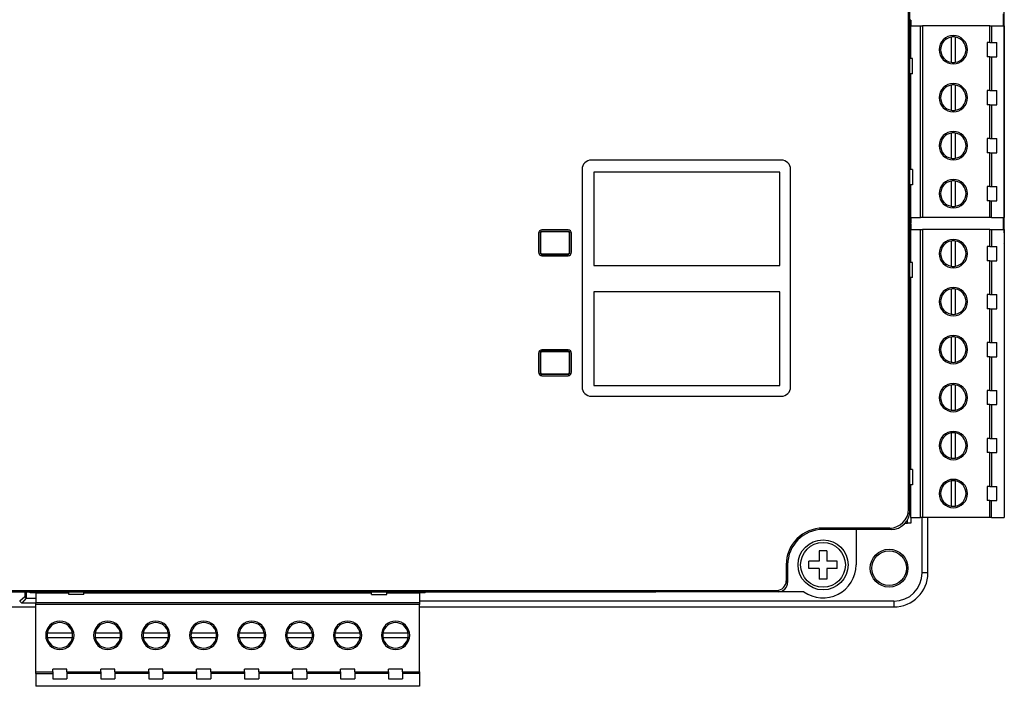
# Model space of a CAD drawing. Header units: millimetres. Extents: x -7023 to 53801, y 9849 to 33561.
# Tile 455 of 537: x 28868 to 28892, y 26540 to 26556. Entities that reach past the tile are written whole.
import ezdxf

# ---------------------------------------------------------------- set-up
doc = ezdxf.new("R2010")
doc.units = ezdxf.units.MM
doc.layers.add('IE_SKD', color=6, linetype='Continuous')

# ---------------------------------------------------------------- blocks, each defined once
blk = doc.blocks.new('Modul kontroli HID X100')
at = {"layer": 'IE_SKD', "linetype": 'Continuous', "lineweight": 25}
for p, q in [((-23988.62, -33305.96), (-23988.62, -33203.45)), ((-23988.47, -33306.11), (-23988.47, -33203.3)), ((-23978.47, -33276.7), (-23978.47, -33232.7)), ((-23978.59, -33253.5), (-23978.59, -33254.77)), ((-23988.37, -33254.17), (-23988.47, -33254.17)), ((-23988.37, -33254.17), (-23988.37, -33254.77)), ((-23988.37, -33258.25), (-23988.37, -33254.77)), ((-23988.37, -33254.77), (-23987.34, -33254.77)), ((-23987.34, -33275.09), (-23987.34, -33254.77)), ((-23987.34, -33254.77), (-23987.15, -33254.77)), ((-23987.15, -33254.77), (-23987.15, -33275.09)), ((-23980, -33254.77), (-23987.15, -33254.77)), ((-23980, -33256.56), (-23980, -33254.77)), ((-23980, -33254.77), (-23979.82, -33254.77)), ((-23979.82, -33254.77), (-23979.82, -33256.56)), ((-23979.82, -33254.77), (-23978.47, -33254.77)), ((-23978.47, -33254.77), (-23978.47, -33275.09)), ((-23988.37, -33256.43), (-23988.47, -33256.43)), ((-23984.1, -33255.98), (-23984.1, -33258.64)), ((-23983.64, -33258.64), (-23983.64, -33255.98)), ((-23980, -33256.56), (-23980.27, -33256.56)), ((-23980.27, -33256.56), (-23980.27, -33258.06)), ((-23980, -33256.56), (-23979.82, -33256.56)), ((-23979.82, -33256.56), (-23979.27, -33256.56)), ((-23979.27, -33258.06), (-23979.27, -33256.56)), ((-23988.37, -33258.18), (-23988.47, -33258.18)), ((-23988.2, -33258.25), (-23988.47, -33258.25)), ((-23988.2, -33259.85), (-23988.2, -33258.25)), ((-23980, -33258.06), (-23980.27, -33258.06)), ((-23980, -33261.64), (-23980, -33258.06)), ((-23980, -33258.06), (-23979.82, -33258.06)), ((-23979.82, -33258.06), (-23979.82, -33261.64)), ((-23979.82, -33258.06), (-23979.27, -33258.06)), ((-23988.2, -33259.85), (-23988.47, -33259.85)), ((-23988.37, -33270.01), (-23988.37, -33259.85)), ((-23988.37, -33261.51), (-23988.47, -33261.51)), ((-23984.1, -33261.06), (-23984.1, -33263.72)), ((-23983.64, -33263.72), (-23983.64, -33261.06)), ((-23980, -33261.64), (-23980.27, -33261.64)), ((-23980.27, -33261.64), (-23980.27, -33263.14)), ((-23980, -33261.64), (-23979.82, -33261.64)), ((-23979.82, -33261.64), (-23979.27, -33261.64)), ((-23979.27, -33263.14), (-23979.27, -33261.64)), ((-23988.37, -33263.26), (-23988.47, -33263.26)), ((-23980, -33263.14), (-23980.27, -33263.14)), ((-23980, -33266.72), (-23980, -33263.14)), ((-23980, -33263.14), (-23979.82, -33263.14)), ((-23979.82, -33263.14), (-23979.82, -33266.72)), ((-23979.82, -33263.14), (-23979.27, -33263.14)), ((-23984.1, -33266.14), (-23984.1, -33268.8)), ((-23983.64, -33268.8), (-23983.64, -33266.14)), ((-23988.37, -33266.59), (-23988.47, -33266.59)), ((-23980, -33266.72), (-23980.27, -33266.72)), ((-23980.27, -33266.72), (-23980.27, -33268.22)), ((-23980, -33266.72), (-23979.82, -33266.72)), ((-23979.82, -33266.72), (-23979.27, -33266.72)), ((-23979.27, -33268.22), (-23979.27, -33266.72)), ((-23980, -33268.22), (-23980.27, -33268.22)), ((-23980, -33271.8), (-23980, -33268.22)), ((-23980, -33268.22), (-23979.82, -33268.22)), ((-23979.82, -33268.22), (-23979.82, -33271.8)), ((-23979.82, -33268.22), (-23979.27, -33268.22)), ((-24002.1, -33269), (-24022.2, -33269)), ((-23988.37, -33268.34), (-23988.47, -33268.34)), ((-24023.2, -33270), (-24023.2, -33293)), ((-24002.24, -33270.26), (-24021.94, -33270.26)), ((-24021.94, -33270.26), (-24021.94, -33280.16)), ((-24002.24, -33280.16), (-24002.24, -33270.26)), ((-24001.1, -33293), (-24001.1, -33270)), ((-23988.2, -33270.01), (-23988.47, -33270.01)), ((-23988.2, -33270.01), (-23988.2, -33271.61)), ((-23984.1, -33271.22), (-23984.1, -33273.88)), ((-23983.64, -33273.88), (-23983.64, -33271.22)), ((-23988.2, -33271.61), (-23988.47, -33271.61)), ((-23988.37, -33271.67), (-23988.47, -33271.67)), ((-23988.37, -33275.09), (-23988.37, -33271.61)), ((-23980, -33271.8), (-23980.27, -33271.8)), ((-23980.27, -33271.8), (-23980.27, -33273.3)), ((-23980, -33271.8), (-23979.82, -33271.8)), ((-23979.82, -33271.8), (-23979.27, -33271.8)), ((-23979.27, -33273.3), (-23979.27, -33271.8)), ((-23988.37, -33273.42), (-23988.47, -33273.42)), ((-23980, -33273.3), (-23980.27, -33273.3)), ((-23980, -33275.09), (-23980, -33273.3)), ((-23980, -33273.3), (-23979.82, -33273.3)), ((-23979.82, -33275.09), (-23979.82, -33273.3)), ((-23979.82, -33273.3), (-23979.27, -33273.3)), ((-23988.37, -33275.09), (-23987.34, -33275.09)), ((-23988.37, -33275.09), (-23988.37, -33275.69)), ((-23987.15, -33275.09), (-23987.34, -33275.09)), ((-23980, -33275.09), (-23987.15, -33275.09)), ((-23979.82, -33275.09), (-23980, -33275.09)), ((-23979.82, -33275.09), (-23978.47, -33275.09)), ((-23978.59, -33275.09), (-23978.59, -33276.36)), ((-24024.68, -33276.39), (-24027.44, -33276.39)), ((-24027.44, -33276.55), (-24027.44, -33276.59)), ((-24024.68, -33276.55), (-24027.44, -33276.55)), ((-24024.68, -33276.59), (-24027.44, -33276.59)), ((-24024.68, -33276.59), (-24024.68, -33276.55)), ((-23988.37, -33275.69), (-23988.47, -33275.69)), ((-23988.37, -33275.76), (-23988.47, -33275.76)), ((-23988.37, -33275.76), (-23988.37, -33276.36)), ((-23988.37, -33279.84), (-23988.37, -33276.36)), ((-23988.37, -33276.36), (-23987.34, -33276.36)), ((-23987.34, -33306.84), (-23987.34, -33276.36)), ((-23987.34, -33276.36), (-23987.15, -33276.36)), ((-23987.15, -33276.36), (-23987.15, -33306.84)), ((-23980, -33276.36), (-23987.15, -33276.36)), ((-23980, -33278.15), (-23980, -33276.36)), ((-23980, -33276.36), (-23979.82, -33276.36)), ((-23979.82, -33276.36), (-23979.82, -33278.15)), ((-23979.82, -33276.36), (-23978.47, -33276.36)), ((-23978.47, -33276.36), (-23978.47, -33306.84)), ((-24027.8, -33276.75), (-24027.8, -33278.76)), ((-24027.6, -33276.75), (-24027.64, -33276.75)), ((-24027.64, -33276.75), (-24027.64, -33278.76)), ((-24027.6, -33276.75), (-24027.6, -33278.76)), ((-24024.48, -33276.75), (-24024.52, -33276.75)), ((-24024.52, -33278.76), (-24024.52, -33276.75)), ((-24024.48, -33278.76), (-24024.48, -33276.75)), ((-24024.32, -33278.76), (-24024.32, -33276.75)), ((-23984.1, -33277.57), (-23984.1, -33280.23)), ((-23983.64, -33280.23), (-23983.64, -33277.57)), ((-23978.47, -33276.7), (-23978.47, -33277.7)), ((-23978.47, -33277.7), (-23978.47, -33277.7)), ((-23988.37, -33278.02), (-23988.47, -33278.02)), ((-23980, -33278.15), (-23980.27, -33278.15)), ((-23980.27, -33278.15), (-23980.27, -33279.65)), ((-23980, -33278.15), (-23979.82, -33278.15)), ((-23979.82, -33278.15), (-23979.27, -33278.15)), ((-23979.27, -33279.65), (-23979.27, -33278.15)), ((-24027.64, -33278.76), (-24027.6, -33278.76)), ((-24027.44, -33278.92), (-24024.68, -33278.92)), ((-24027.44, -33278.92), (-24027.44, -33278.96)), ((-24027.4, -33278.99), (-24027.44, -33278.96)), ((-24027.44, -33278.96), (-24027.44, -33279.12)), ((-24027.44, -33279.12), (-24024.68, -33279.12)), ((-24027.4, -33278.99), (-24024.71, -33278.99)), ((-24027.4, -33279.12), (-24027.4, -33278.99)), ((-24024.71, -33278.99), (-24024.68, -33278.96)), ((-24024.71, -33278.99), (-24024.71, -33279.12)), ((-24024.68, -33278.96), (-24024.68, -33278.92)), ((-24024.68, -33279.12), (-24024.68, -33278.96)), ((-24024.52, -33278.76), (-24024.48, -33278.76)), ((-23988.37, -33279.77), (-23988.47, -33279.77)), ((-23980, -33279.65), (-23980.27, -33279.65)), ((-23980, -33283.23), (-23980, -33279.65)), ((-23980, -33279.65), (-23979.82, -33279.65)), ((-23979.82, -33279.65), (-23979.82, -33283.23)), ((-23979.82, -33279.65), (-23979.27, -33279.65)), ((-24021.94, -33280.16), (-24002.24, -33280.16)), ((-23988.2, -33279.84), (-23988.47, -33279.84)), ((-23988.2, -33281.44), (-23988.2, -33279.84)), ((-23988.2, -33281.44), (-23988.47, -33281.44)), ((-23988.37, -33301.76), (-23988.37, -33281.44)), ((-23984.1, -33282.65), (-23984.1, -33285.31)), ((-23983.64, -33285.31), (-23983.64, -33282.65)), ((-24002.24, -33282.96), (-24021.94, -33282.96)), ((-24021.94, -33282.96), (-24021.94, -33292.86)), ((-24002.24, -33292.86), (-24002.24, -33282.96)), ((-23988.37, -33283.1), (-23988.47, -33283.1)), ((-23980, -33283.23), (-23980.27, -33283.23)), ((-23980.27, -33283.23), (-23980.27, -33284.73)), ((-23980, -33283.23), (-23979.82, -33283.23)), ((-23979.82, -33283.23), (-23979.27, -33283.23)), ((-23979.27, -33284.73), (-23979.27, -33283.23)), ((-23988.37, -33284.85), (-23988.47, -33284.85)), ((-23980, -33284.73), (-23980.27, -33284.73)), ((-23980, -33288.31), (-23980, -33284.73)), ((-23980, -33284.73), (-23979.82, -33284.73)), ((-23979.82, -33284.73), (-23979.82, -33288.31)), ((-23979.82, -33284.73), (-23979.27, -33284.73)), ((-23984.1, -33287.73), (-23984.1, -33290.39)), ((-23983.64, -33290.39), (-23983.64, -33287.73)), ((-24027.44, -33289.09), (-24027.44, -33289.25)), ((-24024.68, -33289.09), (-24027.44, -33289.09)), ((-24027.4, -33289.22), (-24027.4, -33289.09)), ((-24024.71, -33289.09), (-24024.71, -33289.22)), ((-24024.68, -33289.25), (-24024.68, -33289.09)), ((-23988.37, -33288.18), (-23988.47, -33288.18)), ((-23980, -33288.31), (-23980.27, -33288.31)), ((-23980.27, -33288.31), (-23980.27, -33289.81)), ((-23980, -33288.31), (-23979.82, -33288.31)), ((-23979.82, -33288.31), (-23979.27, -33288.31)), ((-23979.27, -33289.81), (-23979.27, -33288.31)), ((-24027.8, -33289.45), (-24027.8, -33291.46)), ((-24027.6, -33289.45), (-24027.64, -33289.45)), ((-24027.64, -33289.45), (-24027.64, -33291.46)), ((-24027.6, -33289.45), (-24027.6, -33291.46)), ((-24027.4, -33289.22), (-24027.44, -33289.25)), ((-24027.44, -33289.25), (-24027.44, -33289.29)), ((-24024.68, -33289.29), (-24027.44, -33289.29)), ((-24024.71, -33289.22), (-24027.4, -33289.22)), ((-24024.71, -33289.22), (-24024.68, -33289.25)), ((-24024.68, -33289.29), (-24024.68, -33289.25)), ((-24024.48, -33289.45), (-24024.52, -33289.45)), ((-24024.52, -33291.46), (-24024.52, -33289.45)), ((-24024.48, -33291.46), (-24024.48, -33289.45)), ((-24024.32, -33291.46), (-24024.32, -33289.45)), ((-23988.37, -33289.93), (-23988.47, -33289.93)), ((-23980, -33289.81), (-23980.27, -33289.81)), ((-23980, -33293.39), (-23980, -33289.81)), ((-23980, -33289.81), (-23979.82, -33289.81)), ((-23979.82, -33289.81), (-23979.82, -33293.39)), ((-23979.82, -33289.81), (-23979.27, -33289.81)), ((-24027.64, -33291.46), (-24027.6, -33291.46)), ((-24027.44, -33291.62), (-24024.68, -33291.62)), ((-24027.44, -33291.62), (-24027.44, -33291.66)), ((-24027.44, -33291.66), (-24024.68, -33291.66)), ((-24027.44, -33291.82), (-24024.68, -33291.82)), ((-24024.68, -33291.66), (-24024.68, -33291.62)), ((-24024.52, -33291.46), (-24024.48, -33291.46)), ((-24021.94, -33292.86), (-24002.24, -33292.86)), ((-23988.37, -33293.26), (-23988.47, -33293.26)), ((-23984.1, -33292.81), (-23984.1, -33295.47)), ((-23983.64, -33295.47), (-23983.64, -33292.81)), ((-24022.2, -33294), (-24002.1, -33294)), ((-23980, -33293.39), (-23980.27, -33293.39)), ((-23980.27, -33293.39), (-23980.27, -33294.89)), ((-23980, -33293.39), (-23979.82, -33293.39)), ((-23979.82, -33293.39), (-23979.27, -33293.39)), ((-23979.27, -33294.89), (-23979.27, -33293.39)), ((-23988.37, -33295.01), (-23988.47, -33295.01)), ((-23980, -33294.89), (-23980.27, -33294.89)), ((-23980, -33298.47), (-23980, -33294.89)), ((-23980, -33294.89), (-23979.82, -33294.89)), ((-23979.82, -33294.89), (-23979.82, -33298.47)), ((-23979.82, -33294.89), (-23979.27, -33294.89)), ((-23988.37, -33298.34), (-23988.47, -33298.34)), ((-23984.1, -33297.89), (-23984.1, -33300.55)), ((-23983.64, -33300.55), (-23983.64, -33297.89)), ((-23980, -33298.47), (-23980.27, -33298.47)), ((-23980.27, -33298.47), (-23980.27, -33299.97)), ((-23980, -33298.47), (-23979.82, -33298.47)), ((-23979.82, -33298.47), (-23979.27, -33298.47)), ((-23979.27, -33299.97), (-23979.27, -33298.47)), ((-23988.37, -33300.09), (-23988.47, -33300.09)), ((-23980, -33299.97), (-23980.27, -33299.97)), ((-23980, -33303.55), (-23980, -33299.97)), ((-23980, -33299.97), (-23979.82, -33299.97)), ((-23979.82, -33299.97), (-23979.82, -33303.55)), ((-23979.82, -33299.97), (-23979.27, -33299.97)), ((-23988.2, -33301.76), (-23988.47, -33301.76)), ((-23988.2, -33301.76), (-23988.2, -33303.36)), ((-23988.2, -33303.36), (-23988.47, -33303.36)), ((-23988.37, -33303.42), (-23988.47, -33303.42)), ((-23988.37, -33306.84), (-23988.37, -33303.36)), ((-23984.1, -33302.97), (-23984.1, -33305.63)), ((-23983.64, -33305.63), (-23983.64, -33302.97)), ((-23980, -33303.55), (-23980.27, -33303.55)), ((-23980.27, -33303.55), (-23980.27, -33305.05)), ((-23980, -33303.55), (-23979.82, -33303.55)), ((-23979.82, -33303.55), (-23979.27, -33303.55)), ((-23979.27, -33305.05), (-23979.27, -33303.55)), ((-23988.37, -33305.17), (-23988.47, -33305.17)), ((-23980, -33305.05), (-23980.27, -33305.05)), ((-23980, -33306.84), (-23980, -33305.05)), ((-23980, -33305.05), (-23979.82, -33305.05)), ((-23979.82, -33306.84), (-23979.82, -33305.05)), ((-23979.82, -33305.05), (-23979.27, -33305.05)), ((-23988.62, -33305.96), (-23988.47, -33306.11)), ((-23988.37, -33306.84), (-23987.34, -33306.84)), ((-23988.37, -33306.84), (-23988.37, -33307.44)), ((-23987.15, -33306.84), (-23987.34, -33306.84)), ((-23987.17, -33312.7), (-23987.17, -33306.84)), ((-23980, -33306.84), (-23987.15, -33306.84)), ((-23986.56, -33312.7), (-23986.56, -33306.84)), ((-23979.82, -33306.84), (-23980, -33306.84)), ((-23979.82, -33306.84), (-23978.47, -33306.84)), ((-23990.62, -33307.95), (-23997.67, -33307.95)), ((-23997.67, -33308.1), (-23997.67, -33307.95)), ((-23990.46, -33308.1), (-23990.62, -33307.95)), ((-23988.97, -33307.44), (-23988.72, -33307.44)), ((-23988.72, -33307.44), (-23988.72, -33307.08)), ((-23988.37, -33307.44), (-23988.72, -33307.44)), ((-23994.17, -33308.1), (-23997.67, -33308.1)), ((-23990.46, -33308.1), (-23994.17, -33308.1)), ((-23994.17, -33308.1), (-23994.17, -33311.85)), ((-23997.27, -33310.35), (-23998.07, -33310.35)), ((-23998.07, -33310.35), (-23998.07, -33311.45)), ((-23997.27, -33310.35), (-23997.27, -33311.45)), ((-24001.57, -33311.85), (-24001.57, -33313.55)), ((-24001.42, -33311.85), (-24001.57, -33311.85)), ((-24001.42, -33311.85), (-24001.42, -33313.71)), ((-23998.07, -33311.45), (-23999.17, -33311.45)), ((-23999.17, -33312.25), (-23999.17, -33311.45)), ((-23996.17, -33311.45), (-23997.27, -33311.45)), ((-23996.17, -33312.25), (-23996.17, -33311.45)), ((-23998.07, -33312.25), (-23999.17, -33312.25)), ((-23998.07, -33312.25), (-23998.07, -33313.35)), ((-23997.27, -33312.25), (-23997.27, -33313.35)), ((-23996.17, -33312.25), (-23997.27, -33312.25)), ((-23986.56, -33312.7), (-23987.17, -33312.7)), ((-24001.57, -33313.55), (-24001.42, -33313.71)), ((-23997.27, -33313.35), (-23998.07, -33313.35)), ((-24118.77, -33314.55), (-24002.57, -33314.55)), ((-24105.97, -33314.7), (-24015.37, -33314.7)), ((-24082.21, -33315.23), (-24082.75, -33315.71)), ((-24082.21, -33314.7), (-24082.21, -33315.23)), ((-24082.21, -33315.23), (-24082.07, -33315.37)), ((-24082.07, -33314.7), (-24082.07, -33315.37)), ((-24081.65, -33314.81), (-24081.65, -33314.7)), ((-24081.05, -33314.81), (-24081.65, -33314.81)), ((-24081.05, -33314.81), (-24077.57, -33314.81)), ((-24081.05, -33314.81), (-24081.05, -33315.83)), ((-24079.39, -33314.81), (-24079.39, -33314.7)), ((-24077.64, -33314.81), (-24077.64, -33314.7)), ((-24077.57, -33314.98), (-24077.57, -33314.7)), ((-24075.97, -33314.98), (-24077.57, -33314.98)), ((-24075.97, -33314.98), (-24075.97, -33314.7)), ((-24075.97, -33314.81), (-24045.49, -33314.81)), ((-24074.31, -33314.81), (-24074.31, -33314.7)), ((-24072.56, -33314.81), (-24072.56, -33314.7)), ((-24069.23, -33314.81), (-24069.23, -33314.7)), ((-24067.48, -33314.81), (-24067.48, -33314.7)), ((-24064.15, -33314.81), (-24064.15, -33314.7)), ((-24062.4, -33314.81), (-24062.4, -33314.7)), ((-24059.07, -33314.81), (-24059.07, -33314.7)), ((-24057.32, -33314.81), (-24057.32, -33314.7)), ((-24053.99, -33314.81), (-24053.99, -33314.7)), ((-24052.24, -33314.81), (-24052.24, -33314.7)), ((-24048.91, -33314.81), (-24048.91, -33314.7)), ((-24047.16, -33314.81), (-24047.16, -33314.7)), ((-24045.49, -33314.98), (-24045.49, -33314.7)), ((-24045.49, -33314.98), (-24043.89, -33314.98)), ((-24043.89, -33314.98), (-24043.89, -33314.7)), ((-24043.89, -33314.81), (-24040.41, -33314.81)), ((-24043.83, -33314.81), (-24043.83, -33314.7)), ((-24042.08, -33314.81), (-24042.08, -33314.7)), ((-24040.41, -33314.81), (-24040.41, -33315.83)), ((-24039.81, -33314.81), (-24040.41, -33314.81)), ((-24039.81, -33314.81), (-24039.81, -33314.7)), ((-24002.42, -33314.7), (-24015.37, -33314.7)), ((-24002.42, -33314.7), (-24002.57, -33314.55)), ((-23999.7, -33314.7), (-24002.42, -33314.7)), ((-24082.75, -33315.71), (-24082.78, -33315.7)), ((-24082.54, -33315.91), (-24082.75, -33315.71)), ((-24082.07, -33315.37), (-24082.54, -33315.91)), ((-24081.05, -33315.91), (-24082.54, -33315.91)), ((-24082.07, -33315.37), (-24082.07, -33315.37)), ((-24082.07, -33315.37), (-24081.05, -33315.37)), ((-24081.05, -33315.83), (-24040.41, -33315.83)), ((-24081.05, -33316.03), (-24081.05, -33315.83)), ((-24040.41, -33316.03), (-24081.05, -33316.03)), ((-24081.05, -33323.18), (-24081.05, -33316.03)), ((-23990.17, -33315.7), (-24040.41, -33315.7)), ((-24040.41, -33315.83), (-24040.41, -33316.03)), ((-24040.41, -33323.18), (-24040.41, -33316.03)), ((-23990.17, -33315.7), (-23990.17, -33316.32)), ((-24081.05, -33316.32), (-24131.17, -33316.32)), ((-23990.17, -33316.32), (-24040.41, -33316.32)), ((-24077.18, -33319.08), (-24079.84, -33319.08)), ((-24072.1, -33319.08), (-24074.76, -33319.08)), ((-24067.02, -33319.08), (-24069.68, -33319.08)), ((-24061.94, -33319.08), (-24064.6, -33319.08)), ((-24056.86, -33319.08), (-24059.52, -33319.08)), ((-24051.78, -33319.08), (-24054.44, -33319.08)), ((-24046.7, -33319.08), (-24049.36, -33319.08)), ((-24041.62, -33319.08), (-24044.28, -33319.08)), ((-24079.84, -33319.54), (-24077.18, -33319.54)), ((-24074.76, -33319.54), (-24072.1, -33319.54)), ((-24069.68, -33319.54), (-24067.02, -33319.54)), ((-24064.6, -33319.54), (-24061.94, -33319.54)), ((-24059.52, -33319.54), (-24056.86, -33319.54)), ((-24054.44, -33319.54), (-24051.78, -33319.54)), ((-24049.36, -33319.54), (-24046.7, -33319.54)), ((-24044.28, -33319.54), (-24041.62, -33319.54)), ((-24081.05, -33323.18), (-24079.26, -33323.18)), ((-24081.05, -33323.36), (-24081.05, -33323.18)), ((-24081.05, -33323.36), (-24079.26, -33323.36)), ((-24081.05, -33323.36), (-24081.05, -33324.71)), ((-24077.76, -33322.91), (-24079.26, -33322.91)), ((-24079.26, -33323.18), (-24079.26, -33322.91)), ((-24079.26, -33323.18), (-24079.26, -33323.36)), ((-24079.26, -33323.36), (-24079.26, -33323.91)), ((-24077.76, -33323.18), (-24077.76, -33322.91)), ((-24077.76, -33323.18), (-24074.18, -33323.18)), ((-24077.76, -33323.18), (-24077.76, -33323.36)), ((-24074.18, -33323.36), (-24077.76, -33323.36)), ((-24077.76, -33323.36), (-24077.76, -33323.91)), ((-24072.68, -33322.91), (-24074.18, -33322.91)), ((-24074.18, -33323.18), (-24074.18, -33322.91)), ((-24074.18, -33323.18), (-24074.18, -33323.36)), ((-24074.18, -33323.36), (-24074.18, -33323.91)), ((-24072.68, -33323.18), (-24072.68, -33322.91)), ((-24072.68, -33323.18), (-24069.1, -33323.18)), ((-24072.68, -33323.18), (-24072.68, -33323.36)), ((-24069.1, -33323.36), (-24072.68, -33323.36)), ((-24072.68, -33323.36), (-24072.68, -33323.91)), ((-24067.6, -33322.91), (-24069.1, -33322.91)), ((-24069.1, -33323.18), (-24069.1, -33322.91)), ((-24069.1, -33323.18), (-24069.1, -33323.36)), ((-24069.1, -33323.36), (-24069.1, -33323.91)), ((-24067.6, -33323.18), (-24067.6, -33322.91)), ((-24067.6, -33323.18), (-24064.02, -33323.18)), ((-24067.6, -33323.18), (-24067.6, -33323.36)), ((-24064.02, -33323.36), (-24067.6, -33323.36)), ((-24067.6, -33323.36), (-24067.6, -33323.91)), ((-24062.52, -33322.91), (-24064.02, -33322.91)), ((-24064.02, -33323.18), (-24064.02, -33322.91)), ((-24064.02, -33323.18), (-24064.02, -33323.36)), ((-24064.02, -33323.36), (-24064.02, -33323.91)), ((-24062.52, -33323.18), (-24062.52, -33322.91)), ((-24062.52, -33323.18), (-24058.94, -33323.18)), ((-24062.52, -33323.18), (-24062.52, -33323.36)), ((-24058.94, -33323.36), (-24062.52, -33323.36)), ((-24062.52, -33323.36), (-24062.52, -33323.91)), ((-24057.44, -33322.91), (-24058.94, -33322.91)), ((-24058.94, -33323.18), (-24058.94, -33322.91)), ((-24058.94, -33323.18), (-24058.94, -33323.36)), ((-24058.94, -33323.36), (-24058.94, -33323.91)), ((-24057.44, -33323.18), (-24057.44, -33322.91)), ((-24057.44, -33323.18), (-24053.86, -33323.18)), ((-24057.44, -33323.18), (-24057.44, -33323.36)), ((-24053.86, -33323.36), (-24057.44, -33323.36)), ((-24057.44, -33323.36), (-24057.44, -33323.91)), ((-24052.36, -33322.91), (-24053.86, -33322.91)), ((-24053.86, -33323.18), (-24053.86, -33322.91)), ((-24053.86, -33323.18), (-24053.86, -33323.36)), ((-24053.86, -33323.36), (-24053.86, -33323.91)), ((-24052.36, -33323.18), (-24052.36, -33322.91)), ((-24052.36, -33323.18), (-24048.78, -33323.18)), ((-24052.36, -33323.18), (-24052.36, -33323.36)), ((-24048.78, -33323.36), (-24052.36, -33323.36)), ((-24052.36, -33323.36), (-24052.36, -33323.91)), ((-24047.28, -33322.91), (-24048.78, -33322.91)), ((-24048.78, -33323.18), (-24048.78, -33322.91)), ((-24048.78, -33323.18), (-24048.78, -33323.36)), ((-24048.78, -33323.36), (-24048.78, -33323.91)), ((-24047.28, -33323.18), (-24047.28, -33322.91)), ((-24047.28, -33323.18), (-24043.7, -33323.18)), ((-24047.28, -33323.18), (-24047.28, -33323.36)), ((-24043.7, -33323.36), (-24047.28, -33323.36)), ((-24047.28, -33323.36), (-24047.28, -33323.91)), ((-24043.7, -33323.18), (-24043.7, -33322.91)), ((-24042.2, -33322.91), (-24043.7, -33322.91)), ((-24043.7, -33323.18), (-24043.7, -33323.36)), ((-24043.7, -33323.36), (-24043.7, -33323.91)), ((-24042.2, -33323.18), (-24042.2, -33322.91)), ((-24042.2, -33323.18), (-24040.41, -33323.18)), ((-24042.2, -33323.18), (-24042.2, -33323.36)), ((-24040.41, -33323.36), (-24042.2, -33323.36)), ((-24042.2, -33323.36), (-24042.2, -33323.91)), ((-24040.41, -33323.18), (-24040.41, -33323.36)), ((-24040.41, -33323.36), (-24040.41, -33324.71)), ((-24079.26, -33323.91), (-24077.76, -33323.91)), ((-24074.18, -33323.91), (-24072.68, -33323.91)), ((-24069.1, -33323.91), (-24067.6, -33323.91)), ((-24064.02, -33323.91), (-24062.52, -33323.91)), ((-24058.94, -33323.91), (-24057.44, -33323.91)), ((-24053.86, -33323.91), (-24052.36, -33323.91)), ((-24048.78, -33323.91), (-24047.28, -33323.91)), ((-24043.7, -33323.91), (-24042.2, -33323.91)), ((-24040.41, -33324.71), (-24081.05, -33324.71))]:
    blk.add_line(p, q, dxfattribs=at)
for centre, radius in [((-23997.67, -33311.85), 2.65), ((-23997.67, -33311.85), 2.37), ((-23990.67, -33312.2), 2), ((-23990.67, -33312.2), 1.83)]:
    blk.add_circle(centre, radius, dxfattribs=at)
for centre, radius, start, end in [((-23983.87, -33257.31), 1.5, 90, 270), ((-23983.87, -33257.31), 1.5, 270, 90), ((-23983.87, -33257.31), 1.35, 99.7945, 260.2055), ((-23983.87, -33257.31), 1.35, 90, 99.7945), ((-23983.87, -33257.31), 1.35, 80.2055, 90), ((-23983.87, -33257.31), 1.35, 279.7945, 80.2055), ((-23983.87, -33257.31), 1.35, 260.2055, 270), ((-23983.87, -33257.31), 1.35, 270, 279.7945), ((-23983.87, -33262.39), 1.5, 90, 270), ((-23983.87, -33262.39), 1.5, 270, 90), ((-23983.87, -33262.39), 1.35, 99.7945, 260.2055), ((-23983.87, -33262.39), 1.35, 90, 99.7945), ((-23983.87, -33262.39), 1.35, 80.2055, 90), ((-23983.87, -33262.39), 1.35, 279.7945, 80.2055), ((-23983.87, -33262.39), 1.35, 260.2055, 270), ((-23983.87, -33262.39), 1.35, 270, 279.7945), ((-23983.87, -33267.47), 1.5, 90, 270), ((-23983.87, -33267.47), 1.35, 99.7945, 260.2055), ((-23983.87, -33267.47), 1.35, 90, 99.7945), ((-23983.87, -33267.47), 1.5, 270, 90), ((-23983.87, -33267.47), 1.35, 80.2055, 90), ((-23983.87, -33267.47), 1.35, 279.7945, 80.2055), ((-24022.2, -33270), 1, 90, 180), ((-24002.1, -33270), 1, 0, 90), ((-23983.87, -33267.47), 1.35, 260.2055, 270), ((-23983.87, -33267.47), 1.35, 270, 279.7945), ((-23983.87, -33272.55), 1.5, 90, 270), ((-23983.87, -33272.55), 1.35, 99.7945, 260.2055), ((-23983.87, -33272.55), 1.35, 90, 99.7945), ((-23983.87, -33272.55), 1.5, 270, 90), ((-23983.87, -33272.55), 1.35, 80.2055, 90), ((-23983.87, -33272.55), 1.35, 279.7945, 80.2055), ((-23983.87, -33272.55), 1.35, 260.2055, 270), ((-23983.87, -33272.55), 1.35, 270, 279.7945), ((-24027.44, -33276.75), 0.356, 90, 180), ((-24027.44, -33276.75), 0.2, 90, 180), ((-24027.44, -33276.75), 0.156, 90, 180), ((-24024.68, -33276.75), 0.356, 0, 90), ((-24024.68, -33276.75), 0.2, 0, 90), ((-24024.68, -33276.75), 0.156, 0, 90), ((-23983.87, -33278.9), 1.5, 90, 270), ((-23983.87, -33278.9), 1.35, 99.7945, 260.2055), ((-23983.87, -33278.9), 1.35, 90, 99.7945), ((-23983.87, -33278.9), 1.5, 270, 90), ((-23983.87, -33278.9), 1.35, 80.2055, 90), ((-23983.87, -33278.9), 1.35, 279.7945, 80.2055), ((-24027.44, -33278.76), 0.356, 180, 270), ((-24027.44, -33278.76), 0.2, 180, 270), ((-24027.44, -33278.76), 0.156, 180, 270), ((-24024.68, -33278.76), 0.156, 270, 0), ((-24024.68, -33278.76), 0.2, 270, 0), ((-24024.68, -33278.76), 0.356, 270, 0), ((-23983.87, -33278.9), 1.35, 260.2055, 270), ((-23983.87, -33278.9), 1.35, 270, 279.7945), ((-23983.87, -33283.98), 1.5, 90, 270), ((-23983.87, -33283.98), 1.35, 99.7945, 260.2055), ((-23983.87, -33283.98), 1.35, 90, 99.7945), ((-23983.87, -33283.98), 1.5, 270, 90), ((-23983.87, -33283.98), 1.35, 80.2055, 90), ((-23983.87, -33283.98), 1.35, 279.7945, 80.2055), ((-23983.87, -33283.98), 1.35, 260.2055, 270), ((-23983.87, -33283.98), 1.35, 270, 279.7945), ((-23983.87, -33289.06), 1.5, 90, 270), ((-23983.87, -33289.06), 1.35, 99.7945, 260.2055), ((-23983.87, -33289.06), 1.35, 90, 99.7945), ((-23983.87, -33289.06), 1.5, 270, 90), ((-23983.87, -33289.06), 1.35, 80.2055, 90), ((-23983.87, -33289.06), 1.35, 279.7945, 80.2055), ((-24027.44, -33289.45), 0.356, 90, 180), ((-24024.68, -33289.45), 0.356, 0, 90), ((-24027.44, -33289.45), 0.2, 90, 180), ((-24027.44, -33289.45), 0.156, 90, 180), ((-24024.68, -33289.45), 0.2, 0, 90), ((-24024.68, -33289.45), 0.156, 0, 90), ((-23983.87, -33289.06), 1.35, 260.2055, 270), ((-23983.87, -33289.06), 1.35, 270, 279.7945), ((-24027.44, -33291.46), 0.356, 180, 270), ((-24027.44, -33291.46), 0.2, 180, 270), ((-24027.44, -33291.46), 0.156, 180, 270), ((-24024.68, -33291.46), 0.156, 270, 0), ((-24024.68, -33291.46), 0.2, 270, 0), ((-24024.68, -33291.46), 0.356, 270, 0), ((-24022.2, -33293), 1, 180, 270), ((-24002.1, -33293), 1, 270, 0), ((-23983.87, -33294.14), 1.5, 90, 270), ((-23983.87, -33294.14), 1.35, 99.7945, 260.2055), ((-23983.87, -33294.14), 1.35, 90, 99.7945), ((-23983.87, -33294.14), 1.5, 270, 90), ((-23983.87, -33294.14), 1.35, 80.2055, 90), ((-23983.87, -33294.14), 1.35, 279.7945, 80.2055), ((-23983.87, -33294.14), 1.35, 260.2055, 270), ((-23983.87, -33294.14), 1.35, 270, 279.7945), ((-23983.87, -33299.22), 1.5, 90, 270), ((-23983.87, -33299.22), 1.35, 99.7945, 260.2055), ((-23983.87, -33299.22), 1.35, 90, 99.7945), ((-23983.87, -33299.22), 1.5, 270, 90), ((-23983.87, -33299.22), 1.35, 80.2055, 90), ((-23983.87, -33299.22), 1.35, 279.7945, 80.2055), ((-23983.87, -33299.22), 1.35, 260.2055, 270), ((-23983.87, -33299.22), 1.35, 270, 279.7945), ((-23983.87, -33304.3), 1.5, 90, 270), ((-23983.87, -33304.3), 1.35, 99.7945, 260.2055), ((-23983.87, -33304.3), 1.35, 90, 99.7945), ((-23983.87, -33304.3), 1.5, 270, 90), ((-23983.87, -33304.3), 1.35, 80.2055, 90), ((-23983.87, -33304.3), 1.35, 279.7945, 80.2055), ((-23983.87, -33304.3), 1.35, 260.2055, 270), ((-23983.87, -33304.3), 1.35, 270, 279.7945), ((-23997.67, -33311.85), 3.9, 90, 180), ((-23997.67, -33311.85), 3.75, 90, 180), ((-23997.67, -33311.85), 3.5, 234.5168, 0), ((-23990.17, -33312.7), 3, 270, 0), ((-23990.17, -33312.7), 3.61, 270, 0), ((-24078.51, -33319.31), 1.5, 0, 180), ((-24078.51, -33319.31), 1.35, 9.7945, 170.2055), ((-24073.43, -33319.31), 1.5, 0, 180), ((-24073.43, -33319.31), 1.35, 9.7945, 170.2055), ((-24068.35, -33319.31), 1.5, 0, 180), ((-24068.35, -33319.31), 1.35, 9.7945, 170.2055), ((-24063.27, -33319.31), 1.5, 0, 180), ((-24063.27, -33319.31), 1.35, 9.7945, 170.2055), ((-24058.19, -33319.31), 1.5, 0, 180), ((-24058.19, -33319.31), 1.35, 9.7945, 170.2055), ((-24053.11, -33319.31), 1.5, 0, 180), ((-24053.11, -33319.31), 1.35, 9.7945, 170.2055), ((-24048.03, -33319.31), 1.5, 0, 180), ((-24048.03, -33319.31), 1.35, 9.7945, 170.2055), ((-24042.95, -33319.31), 1.5, 0, 180), ((-24042.95, -33319.31), 1.35, 9.7945, 170.2055), ((-24078.51, -33319.31), 1.5, 180, 0), ((-24078.51, -33319.31), 1.35, 170.2055, 180), ((-24078.51, -33319.31), 1.35, 180, 189.7945), ((-24078.51, -33319.31), 1.35, 0, 9.7945), ((-24078.51, -33319.31), 1.35, 350.2055, 0), ((-24073.43, -33319.31), 1.5, 180, 0), ((-24073.43, -33319.31), 1.35, 170.2055, 180), ((-24073.43, -33319.31), 1.35, 180, 189.7945), ((-24073.43, -33319.31), 1.35, 0, 9.7945), ((-24073.43, -33319.31), 1.35, 350.2055, 0), ((-24068.35, -33319.31), 1.5, 180, 0), ((-24068.35, -33319.31), 1.35, 170.2055, 180), ((-24068.35, -33319.31), 1.35, 180, 189.7945), ((-24068.35, -33319.31), 1.35, 0, 9.7945), ((-24068.35, -33319.31), 1.35, 350.2055, 0), ((-24063.27, -33319.31), 1.5, 180, 0), ((-24063.27, -33319.31), 1.35, 170.2055, 180), ((-24063.27, -33319.31), 1.35, 180, 189.7945), ((-24063.27, -33319.31), 1.35, 0, 9.7945), ((-24063.27, -33319.31), 1.35, 350.2055, 0), ((-24058.19, -33319.31), 1.5, 180, 0), ((-24058.19, -33319.31), 1.35, 170.2055, 180), ((-24058.19, -33319.31), 1.35, 180, 189.7945), ((-24058.19, -33319.31), 1.35, 0, 9.7945), ((-24058.19, -33319.31), 1.35, 350.2055, 0), ((-24053.11, -33319.31), 1.5, 180, 0), ((-24053.11, -33319.31), 1.35, 170.2055, 180), ((-24053.11, -33319.31), 1.35, 180, 189.7945), ((-24053.11, -33319.31), 1.35, 0, 9.7945), ((-24053.11, -33319.31), 1.35, 350.2055, 0), ((-24048.03, -33319.31), 1.5, 180, 0), ((-24048.03, -33319.31), 1.35, 170.2055, 180), ((-24048.03, -33319.31), 1.35, 180, 189.7945), ((-24048.03, -33319.31), 1.35, 0, 9.7945), ((-24048.03, -33319.31), 1.35, 350.2055, 0), ((-24042.95, -33319.31), 1.5, 180, 0), ((-24042.95, -33319.31), 1.35, 170.2055, 180), ((-24042.95, -33319.31), 1.35, 180, 189.7945), ((-24042.95, -33319.31), 1.35, 0, 9.7945), ((-24042.95, -33319.31), 1.35, 350.2055, 0), ((-24078.51, -33319.31), 1.35, 189.7945, 350.2055), ((-24073.43, -33319.31), 1.35, 189.7945, 350.2055), ((-24068.35, -33319.31), 1.35, 189.7945, 350.2055), ((-24063.27, -33319.31), 1.35, 189.7945, 350.2055), ((-24058.19, -33319.31), 1.35, 189.7945, 350.2055), ((-24053.11, -33319.31), 1.35, 189.7945, 350.2055), ((-24048.03, -33319.31), 1.35, 189.7945, 350.2055), ((-24042.95, -33319.31), 1.35, 189.7945, 350.2055)]:
    blk.add_arc(centre, radius, start, end, dxfattribs=at)
for centre, major_axis, ratio, start_param, end_param in [((-23979.53, -33277.7), (1.07, 0), 0.998074, 6.172704, 6.283185), ((-23990.62, -33305.95), (-1.42, 1.42), 0.99628, 2.358058, 3.925127), ((-23990.47, -33306.1), (-1.42, 1.42), 0.99628, 2.358058, 3.925127), ((-24002.57, -33313.55), (-0.71, 0.71), 0.99628, 2.358058, 3.925127), ((-24002.42, -33313.7), (-0.71, 0.71), 0.99628, 2.358058, 3.925127)]:
    blk.add_ellipse(centre, major_axis=major_axis, ratio=ratio, start_param=start_param, end_param=end_param, dxfattribs=at)

msp = doc.modelspace()

# ---------------------------------------------------------------- block references
at = {"layer": 'IE_SKD', "ltscale": 200, "transparency": 33554687, "xscale": 0.2244324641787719, "yscale": 0.2244324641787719, "zscale": 0.2244324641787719}
msp.add_blockref('Modul kontroli HID X100', (34273.179, 34019.095), dxfattribs=at)

doc.saveas('drawing.dxf')
